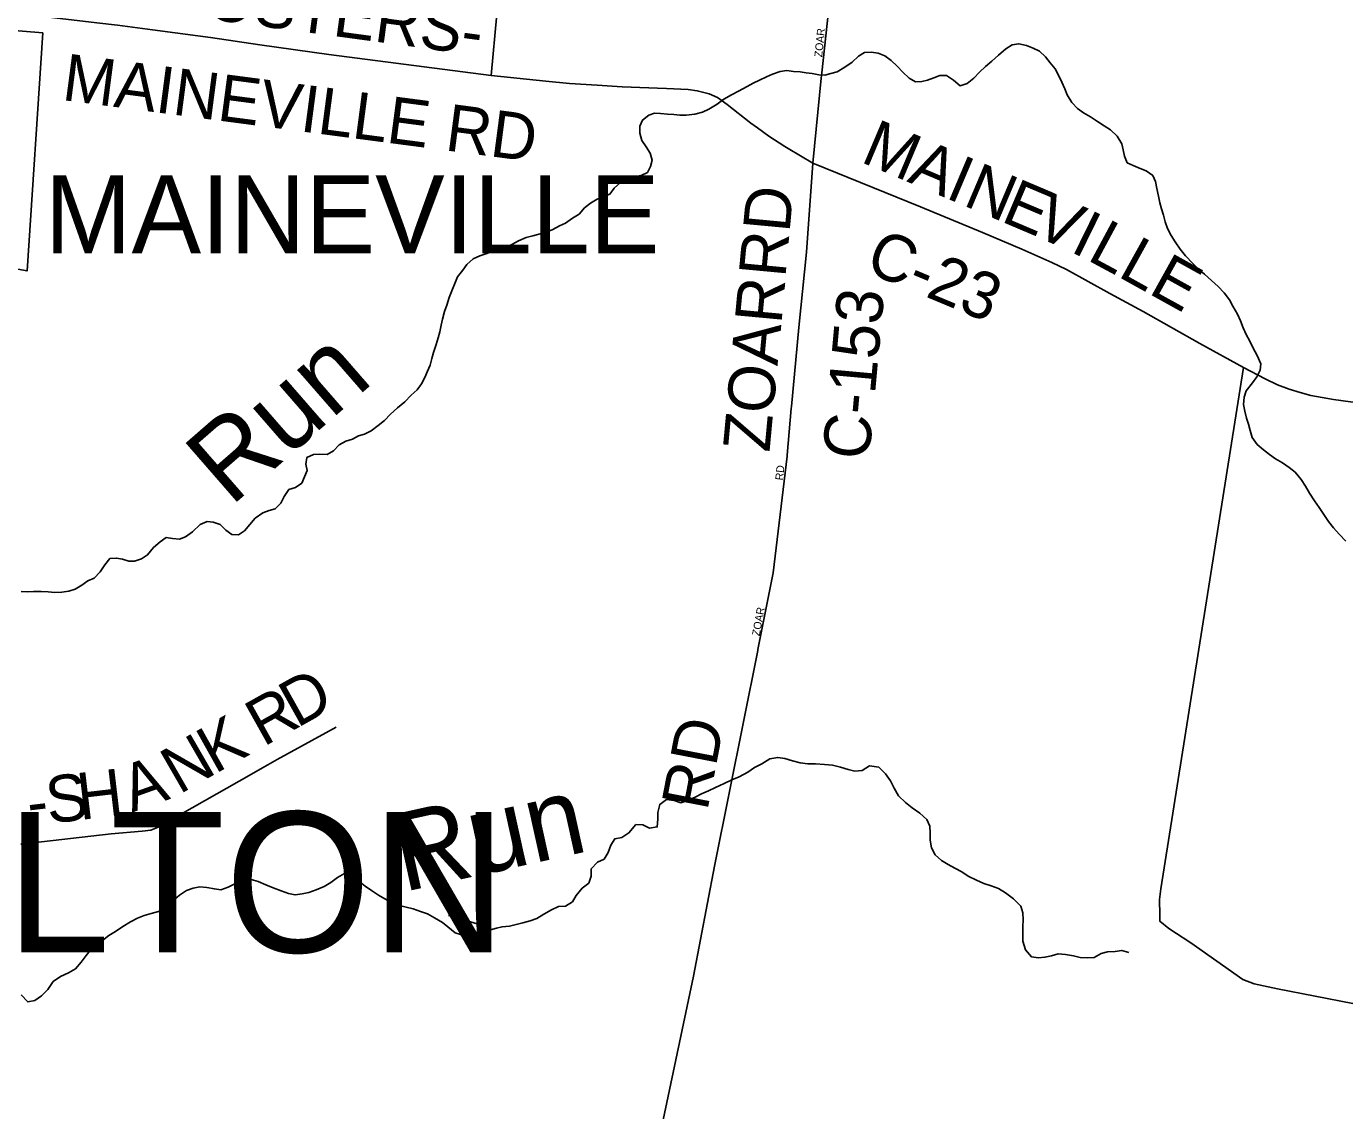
# Model space of a CAD drawing. Extents: x 1310247 to 1664935, y 284496 to 704931.
# Drawn here: x 1485632 to 1494077, y 476239 to 483185 of the extents above; entities that cross this region are included whole.
import ezdxf

# ---------------------------------------------------------------- set-up
doc = ezdxf.new("R2010")
doc.units = 0
for name, color, linetype in [('GM_X_Airport_Location_Class_2', 7, 'Continuous'), ('GM_X_Corporation_Text', 7, 'Continuous'), ('GM_X_County_Road_Text', 7, 'Continuous'), ('GM_X_County_Subdivision_Text', 7, 'Continuous'), ('GM_X_Interchange_Ramps', 7, 'Continuous'), ('GM_X_Major_Lake_Text', 7, 'Continuous'), ('GM_X_Minor_Lake_Text', 7, 'Continuous'), ('GM_X_Minor_River_Text', 7, 'Continuous'), ('GM_X_Rail_Line', 7, 'Continuous'), ('GM_X_Township_Road', 7, 'Continuous'), ('GM_X_Township_Subdivision', 7, 'Continuous')]:
    doc.layers.add(name, color=color, linetype=linetype)

msp = doc.modelspace()

# ---------------------------------------------------------------- linework, layer by layer
at = {"layer": 'GM_X_Corporation_Text'}
for points in [[(1490726.9, 482887.2), (1490836.7, 483896.8), (1490873.7, 484255.6)], [(1490315.5, 482534.3), (1490388.7, 482481.7), (1490489.9, 482416.1)], [(1490317.4, 479187.6), (1490318.3, 479192.2), (1490416.3, 479685), (1490505.5, 480431.4), (1490506, 480438)]]:
    msp.add_lwpolyline(points, dxfattribs=at)
at = {"layer": 'GM_X_County_Road_Text'}
for points in [[(1485522.4, 483274), (1486083.2, 483207.2), (1486215.4, 483192.2), (1486440.6, 483162.2), (1486730.8, 483123.3), (1486810.4, 483113.6), (1487126.7, 483066), (1487569.6, 483003.9), (1488608.3, 482869.6), (1488960.5, 482833.3), (1489112, 482819.4), (1489288.5, 482808.5), (1489448.8, 482797.5), (1489733.2, 482785.6), (1489871.4, 482780.4), (1489929.5, 482772.3), (1490006.7, 482752.3), (1490059.1, 482728.5), (1490122, 482683.7), (1490273.4, 482564.6), (1490315.5, 482534.3)], [(1490532.5, 480750.6), (1490579.4, 481255.3), (1490628.5, 481737.6), (1490670.7, 482307.7), (1490723.1, 482852.4), (1490726.9, 482887.2)], [(1490489.9, 482416.1), (1490511, 482402.4), (1490670.7, 482307.7)], [(1490670.7, 482307.7), (1491360, 482027.6), (1491757.4, 481864), (1492009.2, 481758.3), (1492201.3, 481671.5), (1492295.1, 481627.6), (1492573.5, 481474), (1492785.2, 481358.3), (1493149.9, 481152.8), (1493428.5, 480999.1), (1493566.9, 480927.9), (1493647.9, 480888.2), (1493720.9, 480861), (1493791.6, 480838.5), (1493859.7, 480821), (1494006, 480794.6), (1494114.1, 480779), (1496080.7, 480533.2), (1500038, 480143), (1500109.4, 480136.4)], [(1490506, 480438), (1490531.3, 480737.9), (1490532.5, 480750.6)], [(1490040, 477806.1), (1490042.1, 477816.9), (1490317.4, 479187.6)], [(1489325.9, 474566.5), (1489569.2, 475581.7), (1489710.7, 476180.6), (1489904.5, 477101.4), (1490040, 477806.1)]]:
    msp.add_lwpolyline(points, dxfattribs=at)
at = {"layer": 'GM_X_County_Subdivision_Text'}
for points in [[(1488608.3, 482869.6), (1488645, 483262.2), (1488658, 483365), (1488676.2, 483416.5), (1488707.1, 483455.8), (1488747, 483483.6), (1488822, 483522.5), (1489016.1, 483606.4), (1489371.7, 483765), (1490752.9, 484410.2), (1490872.4, 484468.5), (1490898.9, 484500.5), (1490913.7, 484508.7)], [(1494130.3, 476926.5), (1493647.5, 477020.2), (1493496.7, 477051.6), (1493425.8, 477079.2), (1493090.6, 477313.6), (1492951.7, 477406.2), (1492893.5, 477452.5), (1492892.8, 477490.5), (1492890.5, 477592.8), (1492898.8, 477659.3), (1493428.5, 480999.1)], [(1487178.8, 478454.6), (1487237.4, 478488.2), (1487615.5, 478695.8)], [(1485597, 477946.2), (1485598.4, 477946.4), (1486175.3, 478013.1), (1486373.4, 478028.8), (1486428.6, 478035.7), (1486470.6, 478052.9), (1486994.8, 478349.2), (1487178.8, 478454.6)]]:
    msp.add_lwpolyline(points, dxfattribs=at)
at = {"layer": 'GM_X_Major_Lake_Text'}
msp.add_lwpolyline([(1485503, 483161.4), (1485736.7, 483143), (1485636.2, 481618.2), (1484297.4, 481857.3)], dxfattribs=at)
at = {"layer": 'GM_X_Minor_River_Text'}
for points in [[(1491906.4, 483040.7), (1491859.6, 482999.3), (1491816.9, 482961.9), (1491776.2, 482928.5), (1491737.5, 482891), (1491700.7, 482853.5), (1491658, 482818), (1491613.7, 482804.7), (1491572.1, 482839.5), (1491526.5, 482870.3), (1491484.3, 482868.9), (1491446, 482855.5), (1491405.6, 482840.1), (1491367.3, 482830.7), (1491327.2, 482829.3), (1491287.4, 482852), (1491245.9, 482890.8), (1491210.5, 482929.4), (1491171, 482966.1), (1491131.3, 482994.8), (1491087.5, 483013.6), (1491043.5, 483020.3), (1491001.3, 483017), (1490962.8, 482993.5), (1490922, 482956.1), (1490875.3, 482922.7), (1490826.7, 482893.4), (1490784.4, 482882.1), (1490746.1, 482872.6), (1490708, 482875.2), (1490666, 482881.9), (1490628, 482886.5), (1490588, 482893.2), (1490545.9, 482895.9), (1490503.9, 482902.5), (1490461.6, 482895.2), (1490411.2, 482878), (1490372.8, 482860.5), (1490328.3, 482839.2), (1490287.8, 482819.8), (1490249.4, 482800.3), (1490194.7, 482769.1), (1490148.2, 482745.8), (1490099.6, 482718.5), (1490056.9, 482687.1), (1490004.2, 482653.8), (1489963.8, 482634.4), (1489913.4, 482621.2), (1489859.1, 482616), (1489817, 482616.7), (1489779, 482619.3), (1489738.9, 482622), (1489694.8, 482626.7), (1489656.7, 482629.3), (1489618.4, 482615.8), (1489579.8, 482584.4), (1489561.1, 482544.6), (1489562.3, 482500.4), (1489573.6, 482454.1), (1489603, 482413.6), (1489628.4, 482373.1), (1489641.7, 482326.7), (1489631, 482286.8), (1489610.3, 482249), (1489569.9, 482229.6), (1489529.6, 482222.2), (1489485.3, 482210.9), (1489438.7, 482183.6), (1489398, 482148.1), (1489369.3, 482110.5), (1489330.9, 482095.1), (1489288.5, 482077.7), (1489246, 482052.3), (1489207.4, 482022.8), (1489172.6, 481981.3), (1489130, 481955.9), (1489085.4, 481924.5), (1489047, 481907.1), (1489004.4, 481883.7), (1488964, 481866.3), (1488923.7, 481854.9), (1488875.4, 481843.6), (1488833.1, 481832.3), (1488784.6, 481811), (1488746.1, 481789.5), (1488705.6, 481770.1), (1488667.3, 481758.7), (1488625, 481747.3), (1488580.6, 481730), (1488536.2, 481714.7), (1488493.8, 481695.3), (1488453.1, 481659.8), (1488428.4, 481622.1), (1488393.6, 481580.6), (1488376.8, 481536.8), (1488358, 481490.9), (1488341.2, 481447.1), (1488324.4, 481399.2), (1488309.6, 481357.3), (1488296.8, 481309.4), (1488288.1, 481271.5)], [(1494085.1, 479888), (1494041.7, 479932.8), (1494006.2, 479971.5), (1493972.8, 480012.1), (1493939.6, 480064.8), (1493914.1, 480103.3), (1493884.8, 480145.9), (1493851.5, 480194.5), (1493826.1, 480239), (1493798.7, 480281.6), (1493759.4, 480328.3), (1493721.8, 480359), (1493678.1, 480389.8), (1493634.4, 480414.5), (1493594.8, 480443.2), (1493557.1, 480471.9), (1493515.6, 480506.7), (1493484.2, 480551.3), (1493470.9, 480595.6), (1493461.5, 480635.8), (1493448.1, 480674.2), (1493436.9, 480720.5), (1493429.5, 480762.7), (1493432.3, 480808.8), (1493447, 480850.6), (1493486, 480902.1), (1493514.7, 480939.8), (1493535.5, 480981.6), (1493540.2, 481023.6), (1493517, 481076.1), (1493491.7, 481122.6), (1493470.4, 481169.1), (1493447, 481211.6), (1493427.6, 481254), (1493410.3, 481298.4), (1493391, 481340.8), (1493361.7, 481393.4), (1493338.3, 481431.9), (1493305, 481478.5), (1493267.5, 481519.2), (1493224, 481556), (1493178.5, 481596.8), (1493141, 481629.5), (1493103.5, 481666.2), (1493058.1, 481715), (1493022.7, 481757.7), (1492991.4, 481804.3), (1492966, 481844.8), (1492942.6, 481889.3), (1492927.3, 481931.7), (1492916, 481976), (1492904.6, 482016.2), (1492893.2, 482054.5), (1492883.9, 482096.8), (1492874.7, 482147), (1492865.4, 482191.3), (1492848, 482229.7), (1492806.3, 482258.4), (1492766.5, 482275.1), (1492722.6, 482293.8), (1492684.8, 482310.5), (1492667.4, 482352.8), (1492658.1, 482393.1), (1492648.7, 482431.4), (1492619.4, 482482), (1492578, 482522.7), (1492536.2, 482547.4), (1492494.6, 482574.2), (1492448.9, 482605), (1492403.2, 482631.8), (1492365.5, 482658.4), (1492330.1, 482697.1), (1492298.8, 482745.7), (1492283.4, 482784), (1492266, 482826.4), (1492244.7, 482872.9), (1492223.3, 482913.3), (1492189.9, 482952), (1492160.4, 482990.5), (1492122.9, 483025.2), (1492081.1, 483045.9), (1492039.2, 483062.6), (1491989.3, 483073.5), (1491947, 483066.1), (1491906.4, 483040.7)], [(1488288.1, 481271.5), (1488281.4, 481227.5), (1488268.7, 481189.5), (1488256, 481147.6), (1488239.1, 481095.8), (1488228.4, 481057.8), (1488217.7, 481013.9), (1488201, 480976.1), (1488184.3, 480936.2), (1488163.5, 480894.5), (1488134.8, 480856.8), (1488096.1, 480821.3), (1488055.3, 480779.9), (1488008.5, 480740.5), (1487963.7, 480701.1), (1487924.9, 480659.6), (1487884.3, 480628.2), (1487839.6, 480592.8), (1487797.1, 480573.4), (1487758.8, 480562), (1487720.3, 480540.6), (1487678, 480527.2), (1487635.5, 480503.8), (1487598.7, 480466.3), (1487558.2, 480442.9), (1487512.1, 480443.6), (1487470, 480442.3), (1487427.5, 480422.9), (1487422.8, 480380.9), (1487430.2, 480340.6), (1487413.4, 480298.8), (1487396.7, 480259), (1487356.1, 480231.5), (1487313.8, 480218.2), (1487282.9, 480172.5), (1487262.2, 480130.8), (1487225.4, 480093.2), (1487187.2, 480083.8), (1487146.8, 480068.4), (1487098.1, 480035.1), (1487063.3, 479993.5), (1487028.5, 479954), (1486990, 479928.5), (1486947.9, 479929.2), (1486910.2, 479957.9), (1486872.7, 479994.6), (1486828.8, 480009.3), (1486788.8, 480014), (1486744.3, 479994.6), (1486695.4, 479947.3), (1486650.7, 479913.9), (1486612.4, 479900.5), (1486568.3, 479903.2), (1486526.3, 479909.8), (1486487.7, 479882.4), (1486447, 479846.9), (1486408.1, 479799.4), (1486369.5, 479774), (1486325.2, 479758.6), (1486287.1, 479759.2), (1486247.1, 479771.9), (1486209.1, 479778.5), (1486167, 479775.2), (1486134.2, 479735.6), (1486103.4, 479690), (1486066.6, 479650.5), (1486026.2, 479633), (1485987.6, 479605.6), (1485945.1, 479580.2), (1485902.7, 479566.8), (1485858.5, 479559.5), (1485814.3, 479558.2), (1485772.2, 479562.9), (1485726.1, 479563.6), (1485678, 479564.4), (1485637.8, 479563), (1485597.7, 479563.7)], [(1492695.2, 477253.3), (1492649.2, 477266.1), (1492607, 477258.7), (1492558.8, 477257.5), (1492516.5, 477246.1), (1492471.9, 477220.8), (1492429.8, 477217.4), (1492383.7, 477220.1), (1492339.7, 477230.9), (1492287.7, 477239.7), (1492241.6, 477244.5), (1492199.3, 477231.1), (1492157, 477221.7), (1492114.8, 477218.4), (1492070.8, 477225.1), (1492031.4, 477269.9), (1492016.3, 477324.2), (1492015, 477366.4), (1492015.8, 477416.5), (1492016.6, 477462.6), (1492015.3, 477506.7), (1492001.9, 477549), (1491956.6, 477595.9), (1491905.1, 477634.8), (1491859.4, 477661.6), (1491811.5, 477678.4), (1491765.6, 477695.2), (1491717.8, 477716), (1491666.1, 477740.8), (1491624.4, 477769.6), (1491578.7, 477792.4), (1491536.9, 477815.1), (1491495.2, 477841.8), (1491453.7, 477878.6), (1491430.4, 477923), (1491421.2, 477971.3), (1491421.9, 478017.4), (1491418.7, 478061.6), (1491399.3, 478104), (1491355.8, 478144.8), (1491306.3, 478179.7), (1491262.7, 478212.5), (1491219.2, 478255.3), (1491190, 478305.8), (1491166.7, 478352.3), (1491135.3, 478397), (1491091.9, 478439.7), (1491033.9, 478448.7), (1490985.2, 478417.4), (1490939, 478414.1), (1490897.1, 478424.8), (1490847.2, 478439.6), (1490795.2, 478452.5), (1490745.1, 478457.3), (1490687, 478460.2), (1490636.9, 478461), (1490588.8, 478467.8), (1490538.9, 478480.6), (1490491, 478495.4), (1490445, 478502.1), (1490394.7, 478492.9), (1490344, 478461.6), (1490295.4, 478436.3), (1490252.8, 478406.9), (1490198.1, 478377.7), (1490151.7, 478358.4), (1490101.1, 478335.2), (1490046.5, 478310), (1490002.1, 478288.6), (1489957.6, 478269.3), (1489915.1, 478247.9), (1489866.6, 478226.6), (1489824.2, 478211.2), (1489782.3, 478225.9), (1489732.3, 478232.7), (1489689.7, 478201.3), (1489676.8, 478149.4), (1489678, 478105.3), (1489673.2, 478057.2), (1489622.9, 478048), (1489581.2, 478070.7), (1489537, 478071.4), (1489492, 478018), (1489445.4, 477988.6), (1489401.1, 477981.3), (1489376.4, 477939.6), (1489359.5, 477891.8), (1489332.7, 477850.1), (1489290.3, 477830.7), (1489249.4, 477787.2), (1489250.7, 477741.1), (1489235.9, 477697.2), (1489191.2, 477663.8), (1489154.3, 477618.3), (1489129.6, 477576.6), (1489085, 477549.2), (1489040.8, 477547.9), (1488996.3, 477524.6), (1488945.7, 477497.3), (1488901.1, 477469.9), (1488858.7, 477454.5)], [(1488298.4, 477445.4), (1488247.2, 477474.3), (1488201.5, 477499.1), (1488155.6, 477515.8), (1488109.7, 477532.6), (1488063.8, 477543.4), (1488013.8, 477556.2), (1487970, 477572.9), (1487928.2, 477595.6), (1487886.5, 477620.4), (1487842.9, 477649.1), (1487801.2, 477677.9), (1487759.6, 477710.6), (1487718, 477741.3), (1487670.1, 477758.1), (1487625.6, 477732.8), (1487582.9, 477701.4), (1487538.4, 477676), (1487487.8, 477652.8), (1487441.4, 477637.5), (1487399.2, 477628.1), (1487352.9, 477620.8), (1487310.9, 477629.5), (1487263.1, 477646.3), (1487213.2, 477667.1), (1487165.4, 477686), (1487117.6, 477706.8), (1487071.7, 477719.5), (1487023.5, 477714.3), (1486971, 477695.1), (1486924.4, 477669.7), (1486878, 477654.4), (1486836, 477659.1), (1486788, 477667.9), (1486741.9, 477672.6), (1486699.6, 477663.3), (1486657.3, 477649.9), (1486612.6, 477620.5), (1486567.9, 477581.1), (1486523.1, 477543.8), (1486478.5, 477514.4), (1486432.1, 477503.1), (1486385.8, 477489.8), (1486343.4, 477472.4), (1486298.8, 477449), (1486250.2, 477419.8), (1486203.5, 477386.4), (1486159, 477361), (1486100, 477313.8), (1486049.2, 477276.6), (1486014.4, 477233), (1485981.6, 477191.4), (1485946.8, 477147.8), (1485902.2, 477122.5), (1485849.7, 477099.3), (1485803, 477065.9), (1485768, 477016.3), (1485729.2, 476974.8), (1485686.6, 476945.4), (1485640.3, 476936.1), (1485598.9, 476980.9)], [(1488605, 477396.4), (1488562.5, 477375), (1488520.2, 477365.7), (1488470.1, 477364.5), (1488419.9, 477365.3), (1488378, 477378), (1488332.5, 477416.8), (1488298.4, 477445.4)], [(1488605, 477396.4), (1488549.3, 477427.4), (1488505.4, 477440.1), (1488463.5, 477452.8), (1488419.5, 477459.5), (1488377.7, 477478.2), (1488335.7, 477488.9)], [(1488858.7, 477454.5), (1488812.4, 477443.3), (1488770.1, 477431.9), (1488725.8, 477420.6), (1488679.6, 477417.3), (1488643.2, 477408.7), (1488605, 477396.4)]]:
    msp.add_lwpolyline(points, dxfattribs=at)

# ---------------------------------------------------------------- texts
at = {"layer": 'GM_X_Airport_Location_Class_2'}
msp.add_text('HAMILTON', height=900, rotation=0.00001, dxfattribs=at).set_placement((1482490.8, 477253.1))
at = {"layer": 'GM_X_Interchange_Ramps'}
msp.add_text('MAINEVILLE', height=500, rotation=0.00001, dxfattribs=at).set_placement((1485748.4, 481731))
at = {"layer": 'GM_X_Minor_Lake_Text'}
for height, rotation, p in [(499.97, 41.04453, (1486939, 480102.8)), (499.98, 12.4722, (1488045.4, 477638.8))]:
    msp.add_text('Run', height=height, rotation=rotation, dxfattribs=at).set_placement(p)
at = {"layer": 'GM_X_Rail_Line'}
for s, rotation, p in [('ZOAR', 83.98829, (1490729.2, 482985.2)), ('RD', 83.99458, (1490478.5, 480274.8)), ('ZOAR', 79.56208, (1490328.9, 479276.7))]:
    msp.add_text(s, height=50, rotation=rotation, dxfattribs=at).set_placement(p)
at = {"layer": 'GM_X_Township_Road'}
for s, rotation, p in [('FOSTERS-', 352.28812, (1486527.1, 483268.2)), ('MAINEVILLE RD', 352.51514, (1485853.1, 482713.8)), ('M', 337.05932, (1490968, 482319.1)), ('A', 337.05874, (1491267.8, 482192.2)), ('I', 337.05767, (1491511, 482089.3)), ('N', 337.05874, (1491624.4, 482041.3)), ('E', 337.05014, (1491867.5, 481938.4)), ('RD', 84.675, (1490493.6, 481570.4)), ('V', 336.00496, (1492072.8, 481851.4)), ('I', 333.83991, (1492311.3, 481745.4)), ('L', 331.72131, (1492419.3, 481692.4)), ('C-23', 337.33207, (1490993.9, 481619.5)), ('L', 330.97912, (1492616, 481586.6)), ('E', 330.97329, (1492812.2, 481477.7)), ('ZOAR', 84.69305, (1490391.9, 480452.3)), ('C-153', 84.80279, (1491029.6, 480402.4)), ('RD', 79.07586, (1489993.6, 478153.4))]:
    msp.add_text(s, height=300, rotation=rotation, dxfattribs=at).set_placement(p)
at = {"layer": 'GM_X_Township_Subdivision'}
for s, rotation, p in [('D', 29.2226, (1487364.7, 478687.3)), ('R', 29.21913, (1487149.7, 478567)), ('K', 29.21984, (1486838.6, 478393)), ('N', 29.973, (1486610.8, 478261.7)), ('A', 19.56227, (1486308.1, 478148.3)), ('S', 6.71127, (1485773.5, 478077.2)), ('H', 6.7154, (1485974.5, 478100.8)), ('-', 6.70482, (1485651.1, 478062.8))]:
    msp.add_text(s, height=300, rotation=rotation, dxfattribs=at).set_placement(p)

doc.saveas('drawing.dxf')
